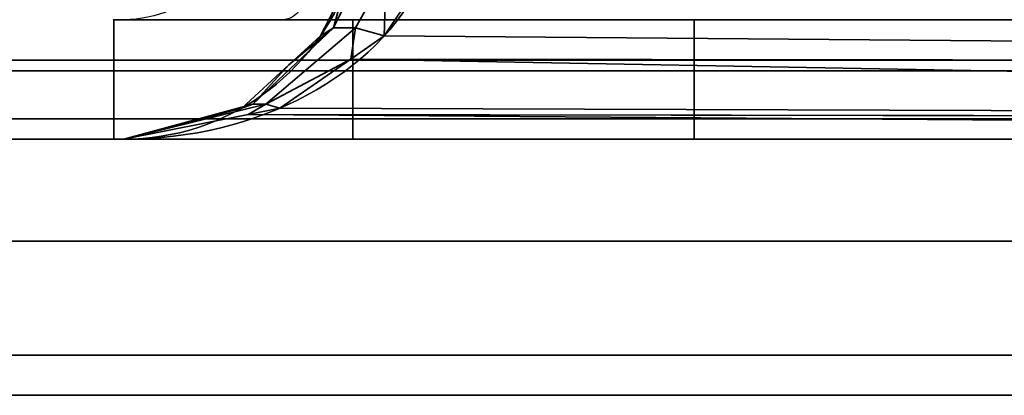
# Model space of a CAD drawing. Header units: millimetres. Extents: x -503 to 6703, y -110 to 193.
# Tile 600 of 656: x 2559.05 to 2564.82, y -29 to -26.8. Entities that reach past the tile are written whole.
import ezdxf

# ---------------------------------------------------------------- set-up
doc = ezdxf.new("R2010")
doc.units = ezdxf.units.MM
doc.layers.add('151', color=7, linetype='Continuous', true_color=0xffffff)

# ---------------------------------------------------------------- blocks, each defined once
blk = doc.blocks.new('UG_SURFACE_266')
at = {"layer": '151', "color": 252, "linetype": 'Continuous', "lineweight": 35}
for points in [[(2535.08, -27.5, -7.75), (2583.92, -27.5, 673.3388), (2583.92, -27.5, 332.7944)], [(2535.08, -27.5, -7.75), (2583.92, -27.5, 1013.8832), (2583.92, -27.5, 673.3388)], [(2535.08, -27.5, -7.75), (2535.08, -27.5, 2072.17), (2583.92, -27.5, 1354.4277), (2583.92, -27.5, 1013.8832)], [(2535.08, -27.5, 2072.17), (2583.92, -27.5, 1694.972), (2583.92, -27.5, 1354.4277)], [(2535.08, -27.5, 2072.17), (2583.92, -27.5, 2023.33), (2583.92, -27.5, 1694.972)], [(2583.92, -27.5, 332.7944), (2583.92, -27.5, -7.75), (2535.08, -27.5, -7.75)], [(2583.92, -27.5, 2023.33), (2535.08, -27.5, 2072.17), (2535.08, -29, 2072.17), (2583.92, -29, 2023.33)], [(2535.08, -27.5, -7.75), (2583.92, -27.5, -7.75), (2583.92, -29, -7.75), (2535.08, -29, -7.75)], [(2535.08, -29, 2072.17), (2583.92, -29, 1354.4277), (2583.92, -29, 1694.972)], [(2535.08, -29, 2072.17), (2535.08, -29, -7.75), (2583.92, -29, 1013.8832), (2583.92, -29, 1354.4277)], [(2535.08, -29, -7.75), (2583.92, -29, 673.3388), (2583.92, -29, 1013.8832)], [(2535.08, -29, -7.75), (2583.92, -29, 332.7944), (2583.92, -29, 673.3388)], [(2535.08, -29, -7.75), (2583.92, -29, -7.75), (2583.92, -29, 332.7944)], [(2583.92, -29, 1694.972), (2583.92, -29, 2023.33), (2535.08, -29, 2072.17)]]:
    blk.add_3dface(points, dxfattribs=at)
blk = doc.blocks.new('UG_SURFACE_267')
at = {"layer": '151', "color": 252, "linetype": 'Continuous', "lineweight": 35}
for points in [[(2535.08, -27.5, -7.75), (2583.92, -27.5, 673.3388), (2583.92, -27.5, 332.7944)], [(2535.08, -27.5, -7.75), (2583.92, -27.5, 1013.8832), (2583.92, -27.5, 673.3388)], [(2535.08, -27.5, -7.75), (2535.08, -27.5, 2072.17), (2583.92, -27.5, 1354.4277), (2583.92, -27.5, 1013.8832)], [(2535.08, -27.5, 2072.17), (2583.92, -27.5, 1694.972), (2583.92, -27.5, 1354.4277)], [(2535.08, -27.5, 2072.17), (2583.92, -27.5, 2023.33), (2583.92, -27.5, 1694.972)], [(2583.92, -27.5, 332.7944), (2583.92, -27.5, -7.75), (2535.08, -27.5, -7.75)], [(2583.92, -27.5, 2023.33), (2535.08, -27.5, 2072.17), (2535.08, -29, 2072.17), (2583.92, -29, 2023.33)], [(2535.08, -27.5, -7.75), (2583.92, -27.5, -7.75), (2583.92, -29, -7.75), (2535.08, -29, -7.75)], [(2535.08, -29, 2072.17), (2583.92, -29, 1354.4277), (2583.92, -29, 1694.972)], [(2535.08, -29, 2072.17), (2535.08, -29, -7.75), (2583.92, -29, 1013.8832), (2583.92, -29, 1354.4277)], [(2535.08, -29, -7.75), (2583.92, -29, 673.3388), (2583.92, -29, 1013.8832)], [(2535.08, -29, -7.75), (2583.92, -29, 332.7944), (2583.92, -29, 673.3388)], [(2535.08, -29, -7.75), (2583.92, -29, -7.75), (2583.92, -29, 332.7944)], [(2583.92, -29, 1694.972), (2583.92, -29, 2023.33), (2535.08, -29, 2072.17)]]:
    blk.add_3dface(points, dxfattribs=at)
blk = doc.blocks.new('UG_SURFACE_268')
at = {"layer": '151', "color": 252, "linetype": 'Continuous', "lineweight": 35}
for points in [[(2532.0592, -26.5209, 2075.1908), (2532.2344, -27.0987, 2075.0155), (3467.7656, -27.0987, 2075.0155), (3467.9408, -26.5209, 2075.1908)], [(3466.0373, -27.0372, 2073.2872), (2533.9627, -27.0372, 2073.2872), (2533.6204, -26.5246, 2073.6296), (3466.3796, -26.5246, 2073.6296)], [(3465.5247, -27.3797, 2072.7746), (2534.4753, -27.3797, 2072.7746), (2533.9627, -27.0372, 2073.2872), (3466.0373, -27.0372, 2073.2872)], [(3467.7656, -27.0987, 2075.0155), (2532.2344, -27.0987, 2075.0155), (2532.902, -28.0979, 2074.348), (3467.098, -28.0979, 2074.348)], [(3464.92, -27.5, 2072.17), (2535.08, -27.5, 2072.17), (2534.4753, -27.3797, 2072.7746), (3465.5247, -27.3797, 2072.7746)], [(2535.08, -27.5, 2072.17), (3464.92, -27.5, 2072.17), (3416.08, -27.5, 2023.33), (2583.92, -27.5, 2023.33)], [(2583.92, -29, 2023.33), (2535.08, -29, 2072.17), (2535.08, -27.5, 2072.17), (2583.92, -27.5, 2023.33)], [(3467.098, -28.0979, 2074.348), (2532.902, -28.0979, 2074.348), (2533.9015, -28.7655, 2073.3488), (3466.0985, -28.7655, 2073.3488)], [(3466.0985, -28.7655, 2073.3488), (2533.9015, -28.7655, 2073.3488), (2535.08, -29, 2072.17), (3464.92, -29, 2072.17)], [(2535.08, -29, 2072.17), (2583.92, -29, 2023.33), (3416.08, -29, 2023.33), (3464.92, -29, 2072.17)]]:
    blk.add_3dface(points, dxfattribs=at)
blk = doc.blocks.new('UG_SURFACE_294')
at = {"layer": '151', "color": 252, "linetype": 'Continuous', "lineweight": 35}
for points in [[(2560.9453, -26.6322, 1163.1), (2561.0454, -26.5266, 1163.3161), (2560.8881, -26.8485, 1163.4473)], [(2561.017, -26.8485, 1163.6335), (2560.8881, -26.8485, 1163.4473), (2561.0454, -26.5266, 1163.3161), (2561.1951, -26.5266, 1163.5323)], [(2560.8881, -26.8485, 1006.5528), (2561.0454, -26.5266, 1006.6839), (2560.9453, -26.6322, 1006.9)], [(2560.8881, -26.8485, 1006.5528), (2561.017, -26.8485, 1006.3665), (2561.1951, -26.5266, 1006.4677), (2561.0454, -26.5266, 1006.6839)], [(2561.1849, -26.895, 1163.7784), (2561.017, -26.8485, 1163.6335), (2561.1951, -26.5266, 1163.5323)], [(2561.1951, -26.5266, 1006.4677), (2561.017, -26.8485, 1006.3665), (2561.1849, -26.895, 1006.2215)], [(2561.1951, -26.5266, 1163.5323), (2561.4076, -26.5648, 1163.6825), (2561.1849, -26.895, 1163.7784)], [(2561.1849, -26.895, 1006.2215), (2561.4076, -26.5648, 1006.3175), (2561.1951, -26.5266, 1006.4677)], [(2580.3807, -27.0531, 1171.1322), (2561.1849, -26.895, 1163.7784), (2561.4076, -26.5648, 1163.6825)], [(2561.4076, -26.5648, 1006.3175), (2561.1849, -26.895, 1006.2215), (2580.3807, -27.0531, 998.8678)], [(2561.4076, -26.5648, 1163.6825), (2580.4849, -26.5648, 1170.855), (2580.3807, -27.0531, 1171.1322)], [(2580.3807, -27.0531, 998.8678), (2580.4849, -26.5648, 999.1449), (2561.4076, -26.5648, 1006.3175)], [(2560.8881, -26.8485, 1163.4473), (2560.8113, -26.895, 1163.2391), (2560.9453, -26.6322, 1163.1)], [(2560.8113, -26.895, 1006.7608), (2560.9453, -26.6322, 1163.1), (2560.8113, -26.895, 1163.2391)], [(2560.8113, -26.895, 1006.7608), (2560.9453, -26.6322, 1006.9), (2560.9453, -26.6322, 1163.1)], [(2560.9453, -26.6322, 1006.9), (2560.8113, -26.895, 1006.7608), (2560.8881, -26.8485, 1006.5528)], [(2559.6001, -27.5, 1165), (2559.6001, -26.8, 1165), (2559.6001, -26.8, 980), (2559.6001, -27.5, 980)], [(2559.6001, -27.5, 1165), (2561.0001, -27.5, 1165), (2561.0001, -26.8, 1165), (2559.6001, -26.8, 1165)], [(2580.0202, -27.5, 980), (2559.6001, -27.5, 980), (2559.6001, -26.8, 980), (2580.0202, -26.8, 980)], [(2561.0001, -27.5, 1177.3725), (2561.0001, -26.8, 1177.3725), (2561.0001, -26.8, 1165), (2561.0001, -27.5, 1165)], [(2561.0001, -26.8, 1177.3725), (2561.0001, -27.5, 1177.3725), (2563, -27.5, 1190.0001), (2563, -26.8, 1190.0001)], [(2580.0202, -26.8, 1190.0001), (2563, -26.8, 1190.0001), (2563, -27.5, 1190.0001), (2580.0202, -27.5, 1190.0001)], [(2560.6258, -27.0649, 1163.4319), (2560.8881, -26.8485, 1163.4473), (2560.415, -27.2951, 1163.8317)], [(2560.4906, -27.2951, 1163.9408), (2560.415, -27.2951, 1163.8317), (2560.8881, -26.8485, 1163.4473), (2561.017, -26.8485, 1163.6335)], [(2560.415, -27.2951, 1006.1682), (2560.8881, -26.8485, 1006.5528), (2560.6258, -27.0649, 1006.5682)], [(2560.415, -27.2951, 1006.1682), (2560.4906, -27.2951, 1006.0592), (2561.017, -26.8485, 1006.3665), (2560.8881, -26.8485, 1006.5528)], [(2560.4906, -27.2951, 1163.9408), (2561.017, -26.8485, 1163.6335), (2560.9884, -27.0309, 1163.8631)], [(2560.9884, -27.0309, 1006.1369), (2561.017, -26.8485, 1006.3665), (2560.4906, -27.2951, 1006.0592)], [(2560.6258, -27.0649, 1163.4319), (2560.8113, -26.895, 1163.2391), (2560.8881, -26.8485, 1163.4473)], [(2560.8881, -26.8485, 1006.5528), (2560.8113, -26.895, 1006.7608), (2560.6258, -27.0649, 1006.5682)], [(2561.017, -26.8485, 1163.6335), (2561.1849, -26.895, 1163.7784), (2560.9884, -27.0309, 1163.8631)], [(2560.9884, -27.0309, 1006.1369), (2561.1849, -26.895, 1006.2215), (2561.017, -26.8485, 1006.3665)], [(2560.8113, -26.895, 1163.2391), (2560.6258, -27.0649, 1006.5682), (2560.8113, -26.895, 1006.7608)], [(2560.8113, -26.895, 1163.2391), (2560.6258, -27.0649, 1163.4319), (2560.6258, -27.0649, 1006.5682)], [(2580.3807, -27.0531, 1171.1322), (2560.9884, -27.0309, 1163.8631), (2561.1849, -26.895, 1163.7784)], [(2561.1849, -26.895, 1006.2215), (2560.9884, -27.0309, 1006.1369), (2580.3807, -27.0531, 998.8678)], [(2560.9884, -27.0309, 1163.8631), (2560.5736, -27.3178, 1164.0419), (2560.4906, -27.2951, 1163.9408)], [(2560.4906, -27.2951, 1006.0592), (2560.5736, -27.3178, 1005.9581), (2560.9884, -27.0309, 1006.1369)], [(2580.2166, -27.3824, 1171.5686), (2560.5736, -27.3178, 1164.0419), (2560.9884, -27.0309, 1163.8631)], [(2560.9884, -27.0309, 1006.1369), (2560.5736, -27.3178, 1005.9581), (2580.2166, -27.3824, 998.4314)], [(2560.9884, -27.0309, 1163.8631), (2580.3807, -27.0531, 1171.1322), (2580.38, -27.056, 1171.1339)], [(2560.9884, -27.0309, 1163.8631), (2580.38, -27.056, 1171.1339), (2580.2166, -27.3824, 1171.5686)], [(2580.2166, -27.3824, 998.4314), (2580.38, -27.056, 998.8661), (2560.9884, -27.0309, 1006.1369)], [(2580.38, -27.056, 998.8661), (2580.3807, -27.0531, 998.8678), (2560.9884, -27.0309, 1006.1369)], [(2560.415, -27.2951, 1163.8317), (2560.3497, -27.3178, 1163.7186), (2560.6258, -27.0649, 1163.4319)], [(2560.3497, -27.3178, 1006.2814), (2560.6258, -27.0649, 1163.4319), (2560.3497, -27.3178, 1163.7186)], [(2560.3497, -27.3178, 1006.2814), (2560.6258, -27.0649, 1006.5682), (2560.6258, -27.0649, 1163.4319)], [(2560.6258, -27.0649, 1006.5682), (2560.3497, -27.3178, 1006.2814), (2560.415, -27.2951, 1006.1682)], [(2560.415, -27.2951, 1163.8317), (2559.659, -27.5, 1164.436), (2560.1854, -27.3611, 1163.8892)], [(2560.3881, -27.3547, 1164.1217), (2559.659, -27.5, 1164.436), (2560.4906, -27.2951, 1163.9408)], [(2559.659, -27.5, 1164.436), (2560.415, -27.2951, 1163.8317), (2560.4906, -27.2951, 1163.9408)], [(2560.4906, -27.2951, 1006.0592), (2559.659, -27.5, 1005.5641), (2560.3881, -27.3547, 1005.8782)], [(2560.1854, -27.3611, 1006.1108), (2559.659, -27.5, 1005.5641), (2560.415, -27.2951, 1006.1682)], [(2559.659, -27.5, 1005.5641), (2560.4906, -27.2951, 1006.0592), (2560.415, -27.2951, 1006.1682)], [(2560.1854, -27.3611, 1163.8892), (2560.3497, -27.3178, 1163.7186), (2560.415, -27.2951, 1163.8317)], [(2560.415, -27.2951, 1006.1682), (2560.3497, -27.3178, 1006.2814), (2560.1854, -27.3611, 1006.1108)], [(2560.3497, -27.3178, 1163.7186), (2560.1854, -27.3611, 1006.1108), (2560.3497, -27.3178, 1006.2814)], [(2560.3497, -27.3178, 1163.7186), (2560.1854, -27.3611, 1163.8892), (2560.1854, -27.3611, 1006.1108)], [(2560.4906, -27.2951, 1163.9408), (2560.5736, -27.3178, 1164.0419), (2560.3881, -27.3547, 1164.1217)], [(2560.3881, -27.3547, 1005.8782), (2560.5736, -27.3178, 1005.9581), (2560.4906, -27.2951, 1006.0592)], [(2580.2166, -27.3824, 1171.5686), (2560.3881, -27.3547, 1164.1217), (2560.5736, -27.3178, 1164.0419)], [(2560.5736, -27.3178, 1005.9581), (2560.3881, -27.3547, 1005.8782), (2580.2166, -27.3824, 998.4314)], [(2580.0202, -27.5, 1172.0912), (2559.659, -27.5, 1164.436), (2560.3881, -27.3547, 1164.1217)], [(2560.3881, -27.3547, 1005.8782), (2559.659, -27.5, 1005.5641), (2580.0202, -27.5, 997.9088)], [(2560.1854, -27.3611, 1006.1108), (2560.1854, -27.3611, 1163.8892), (2559.659, -27.5, 1164.436), (2559.659, -27.5, 1005.5641)], [(2560.3881, -27.3547, 1164.1217), (2580.2166, -27.3824, 1171.5686), (2580.2147, -27.3863, 1171.5738)], [(2560.3881, -27.3547, 1164.1217), (2580.2147, -27.3863, 1171.5738), (2580.0202, -27.5, 1172.0912)], [(2580.0202, -27.5, 997.9088), (2580.2147, -27.3863, 998.4262), (2560.3881, -27.3547, 1005.8782)], [(2580.2147, -27.3863, 998.4262), (2580.2166, -27.3824, 998.4314), (2560.3881, -27.3547, 1005.8782)], [(2559.6001, -27.5, 1165), (2559.6001, -27.5, 980), (2559.659, -27.5, 1005.5641), (2559.659, -27.5, 1164.436)], [(2559.6001, -27.5, 980), (2580.0202, -27.5, 980), (2580.0202, -27.5, 997.9088), (2559.659, -27.5, 1005.5641)], [(2559.659, -27.5, 1164.436), (2561.0001, -27.5, 1165), (2559.6001, -27.5, 1165)], [(2561.0001, -27.5, 1165), (2559.659, -27.5, 1164.436), (2580.0202, -27.5, 1172.0912)], [(2580.0202, -27.5, 1172.0912), (2580.0202, -27.5, 1190.0001), (2563, -27.5, 1190.0001), (2561.0001, -27.5, 1177.3725)], [(2561.0001, -27.5, 1177.3725), (2561.0001, -27.5, 1165), (2580.0202, -27.5, 1172.0912)]]:
    blk.add_3dface(points, dxfattribs=at)
blk = doc.blocks.new('UG_SURFACE_302')
at = {"layer": '151', "color": 252, "linetype": 'Continuous', "lineweight": 35}
for points in [[(2560.9453, -26.6322, 1163.1), (2561.0454, -26.5266, 1163.3161), (2560.8881, -26.8485, 1163.4473)], [(2561.017, -26.8485, 1163.6335), (2560.8881, -26.8485, 1163.4473), (2561.0454, -26.5266, 1163.3161), (2561.1951, -26.5266, 1163.5323)], [(2560.8881, -26.8485, 1006.5528), (2561.0454, -26.5266, 1006.6839), (2560.9453, -26.6322, 1006.9)], [(2560.8881, -26.8485, 1006.5528), (2561.017, -26.8485, 1006.3665), (2561.1951, -26.5266, 1006.4677), (2561.0454, -26.5266, 1006.6839)], [(2561.1849, -26.895, 1163.7784), (2561.017, -26.8485, 1163.6335), (2561.1951, -26.5266, 1163.5323)], [(2561.1951, -26.5266, 1006.4677), (2561.017, -26.8485, 1006.3665), (2561.1849, -26.895, 1006.2215)], [(2561.1951, -26.5266, 1163.5323), (2561.4076, -26.5648, 1163.6825), (2561.1849, -26.895, 1163.7784)], [(2561.1849, -26.895, 1006.2215), (2561.4076, -26.5648, 1006.3175), (2561.1951, -26.5266, 1006.4677)], [(2580.3807, -27.0531, 1171.1322), (2561.1849, -26.895, 1163.7784), (2561.4076, -26.5648, 1163.6825)], [(2561.4076, -26.5648, 1006.3175), (2561.1849, -26.895, 1006.2215), (2580.3807, -27.0531, 998.8678)], [(2561.4076, -26.5648, 1163.6825), (2580.4849, -26.5648, 1170.855), (2580.3807, -27.0531, 1171.1322)], [(2580.3807, -27.0531, 998.8678), (2580.4849, -26.5648, 999.1449), (2561.4076, -26.5648, 1006.3175)], [(2560.8881, -26.8485, 1163.4473), (2560.8113, -26.895, 1163.2391), (2560.9453, -26.6322, 1163.1)], [(2560.8113, -26.895, 1006.7608), (2560.9453, -26.6322, 1163.1), (2560.8113, -26.895, 1163.2391)], [(2560.8113, -26.895, 1006.7608), (2560.9453, -26.6322, 1006.9), (2560.9453, -26.6322, 1163.1)], [(2560.9453, -26.6322, 1006.9), (2560.8113, -26.895, 1006.7608), (2560.8881, -26.8485, 1006.5528)], [(2559.6001, -27.5, 1165), (2559.6001, -26.8, 1165), (2559.6001, -26.8, 980), (2559.6001, -27.5, 980)], [(2559.6001, -27.5, 1165), (2561.0001, -27.5, 1165), (2561.0001, -26.8, 1165), (2559.6001, -26.8, 1165)], [(2580.0202, -27.5, 980), (2559.6001, -27.5, 980), (2559.6001, -26.8, 980), (2580.0202, -26.8, 980)], [(2561.0001, -27.5, 1177.3725), (2561.0001, -26.8, 1177.3725), (2561.0001, -26.8, 1165), (2561.0001, -27.5, 1165)], [(2561.0001, -26.8, 1177.3725), (2561.0001, -27.5, 1177.3725), (2563, -27.5, 1190.0001), (2563, -26.8, 1190.0001)], [(2580.0202, -26.8, 1190.0001), (2563, -26.8, 1190.0001), (2563, -27.5, 1190.0001), (2580.0202, -27.5, 1190.0001)], [(2560.6258, -27.0649, 1163.4319), (2560.8881, -26.8485, 1163.4473), (2560.415, -27.2951, 1163.8317)], [(2560.4906, -27.2951, 1163.9408), (2560.415, -27.2951, 1163.8317), (2560.8881, -26.8485, 1163.4473), (2561.017, -26.8485, 1163.6335)], [(2560.415, -27.2951, 1006.1682), (2560.8881, -26.8485, 1006.5528), (2560.6258, -27.0649, 1006.5682)], [(2560.415, -27.2951, 1006.1682), (2560.4906, -27.2951, 1006.0592), (2561.017, -26.8485, 1006.3665), (2560.8881, -26.8485, 1006.5528)], [(2560.4906, -27.2951, 1163.9408), (2561.017, -26.8485, 1163.6335), (2560.9884, -27.0309, 1163.8631)], [(2560.9884, -27.0309, 1006.1369), (2561.017, -26.8485, 1006.3665), (2560.4906, -27.2951, 1006.0592)], [(2560.6258, -27.0649, 1163.4319), (2560.8113, -26.895, 1163.2391), (2560.8881, -26.8485, 1163.4473)], [(2560.8881, -26.8485, 1006.5528), (2560.8113, -26.895, 1006.7608), (2560.6258, -27.0649, 1006.5682)], [(2561.017, -26.8485, 1163.6335), (2561.1849, -26.895, 1163.7784), (2560.9884, -27.0309, 1163.8631)], [(2560.9884, -27.0309, 1006.1369), (2561.1849, -26.895, 1006.2215), (2561.017, -26.8485, 1006.3665)], [(2560.8113, -26.895, 1163.2391), (2560.6258, -27.0649, 1006.5682), (2560.8113, -26.895, 1006.7608)], [(2560.8113, -26.895, 1163.2391), (2560.6258, -27.0649, 1163.4319), (2560.6258, -27.0649, 1006.5682)], [(2580.3807, -27.0531, 1171.1322), (2560.9884, -27.0309, 1163.8631), (2561.1849, -26.895, 1163.7784)], [(2561.1849, -26.895, 1006.2215), (2560.9884, -27.0309, 1006.1369), (2580.3807, -27.0531, 998.8678)], [(2560.9884, -27.0309, 1163.8631), (2560.5736, -27.3178, 1164.0419), (2560.4906, -27.2951, 1163.9408)], [(2560.4906, -27.2951, 1006.0592), (2560.5736, -27.3178, 1005.9581), (2560.9884, -27.0309, 1006.1369)], [(2580.2166, -27.3824, 1171.5686), (2560.5736, -27.3178, 1164.0419), (2560.9884, -27.0309, 1163.8631)], [(2560.9884, -27.0309, 1006.1369), (2560.5736, -27.3178, 1005.9581), (2580.2166, -27.3824, 998.4314)], [(2560.9884, -27.0309, 1163.8631), (2580.3807, -27.0531, 1171.1322), (2580.38, -27.056, 1171.1339)], [(2560.9884, -27.0309, 1163.8631), (2580.38, -27.056, 1171.1339), (2580.2166, -27.3824, 1171.5686)], [(2580.2166, -27.3824, 998.4314), (2580.38, -27.056, 998.8661), (2560.9884, -27.0309, 1006.1369)], [(2580.38, -27.056, 998.8661), (2580.3807, -27.0531, 998.8678), (2560.9884, -27.0309, 1006.1369)], [(2560.415, -27.2951, 1163.8317), (2560.3497, -27.3178, 1163.7186), (2560.6258, -27.0649, 1163.4319)], [(2560.3497, -27.3178, 1006.2814), (2560.6258, -27.0649, 1163.4319), (2560.3497, -27.3178, 1163.7186)], [(2560.3497, -27.3178, 1006.2814), (2560.6258, -27.0649, 1006.5682), (2560.6258, -27.0649, 1163.4319)], [(2560.6258, -27.0649, 1006.5682), (2560.3497, -27.3178, 1006.2814), (2560.415, -27.2951, 1006.1682)], [(2560.415, -27.2951, 1163.8317), (2559.659, -27.5, 1164.436), (2560.1854, -27.3611, 1163.8892)], [(2560.3881, -27.3547, 1164.1217), (2559.659, -27.5, 1164.436), (2560.4906, -27.2951, 1163.9408)], [(2559.659, -27.5, 1164.436), (2560.415, -27.2951, 1163.8317), (2560.4906, -27.2951, 1163.9408)], [(2560.4906, -27.2951, 1006.0592), (2559.659, -27.5, 1005.5641), (2560.3881, -27.3547, 1005.8782)], [(2560.1854, -27.3611, 1006.1108), (2559.659, -27.5, 1005.5641), (2560.415, -27.2951, 1006.1682)], [(2559.659, -27.5, 1005.5641), (2560.4906, -27.2951, 1006.0592), (2560.415, -27.2951, 1006.1682)], [(2560.1854, -27.3611, 1163.8892), (2560.3497, -27.3178, 1163.7186), (2560.415, -27.2951, 1163.8317)], [(2560.415, -27.2951, 1006.1682), (2560.3497, -27.3178, 1006.2814), (2560.1854, -27.3611, 1006.1108)], [(2560.3497, -27.3178, 1163.7186), (2560.1854, -27.3611, 1006.1108), (2560.3497, -27.3178, 1006.2814)], [(2560.3497, -27.3178, 1163.7186), (2560.1854, -27.3611, 1163.8892), (2560.1854, -27.3611, 1006.1108)], [(2560.4906, -27.2951, 1163.9408), (2560.5736, -27.3178, 1164.0419), (2560.3881, -27.3547, 1164.1217)], [(2560.3881, -27.3547, 1005.8782), (2560.5736, -27.3178, 1005.9581), (2560.4906, -27.2951, 1006.0592)], [(2580.2166, -27.3824, 1171.5686), (2560.3881, -27.3547, 1164.1217), (2560.5736, -27.3178, 1164.0419)], [(2560.5736, -27.3178, 1005.9581), (2560.3881, -27.3547, 1005.8782), (2580.2166, -27.3824, 998.4314)], [(2580.0202, -27.5, 1172.0912), (2559.659, -27.5, 1164.436), (2560.3881, -27.3547, 1164.1217)], [(2560.3881, -27.3547, 1005.8782), (2559.659, -27.5, 1005.5641), (2580.0202, -27.5, 997.9088)], [(2560.1854, -27.3611, 1006.1108), (2560.1854, -27.3611, 1163.8892), (2559.659, -27.5, 1164.436), (2559.659, -27.5, 1005.5641)], [(2560.3881, -27.3547, 1164.1217), (2580.2166, -27.3824, 1171.5686), (2580.2147, -27.3863, 1171.5738)], [(2560.3881, -27.3547, 1164.1217), (2580.2147, -27.3863, 1171.5738), (2580.0202, -27.5, 1172.0912)], [(2580.0202, -27.5, 997.9088), (2580.2147, -27.3863, 998.4262), (2560.3881, -27.3547, 1005.8782)], [(2580.2147, -27.3863, 998.4262), (2580.2166, -27.3824, 998.4314), (2560.3881, -27.3547, 1005.8782)], [(2559.6001, -27.5, 1165), (2559.6001, -27.5, 980), (2559.659, -27.5, 1005.5641), (2559.659, -27.5, 1164.436)], [(2559.6001, -27.5, 980), (2580.0202, -27.5, 980), (2580.0202, -27.5, 997.9088), (2559.659, -27.5, 1005.5641)], [(2559.659, -27.5, 1164.436), (2561.0001, -27.5, 1165), (2559.6001, -27.5, 1165)], [(2561.0001, -27.5, 1165), (2559.659, -27.5, 1164.436), (2580.0202, -27.5, 1172.0912)], [(2580.0202, -27.5, 1172.0912), (2580.0202, -27.5, 1190.0001), (2563, -27.5, 1190.0001), (2561.0001, -27.5, 1177.3725)], [(2561.0001, -27.5, 1177.3725), (2561.0001, -27.5, 1165), (2580.0202, -27.5, 1172.0912)]]:
    blk.add_3dface(points, dxfattribs=at)

msp = doc.modelspace()

# ---------------------------------------------------------------- linework, layer by layer
at = {"layer": '151', "color": 252, "linetype": 'Continuous', "lineweight": -3, "true_color": 0x939598}
for p, q in [((2559.6, -26.8, 980), (2580.0201, -26.8, 980)), ((2559.6, -26.8, 1165), (2561, -26.8, 1165)), ((2559.6, -26.8, 1165), (2559.6, -26.8, 980)), ((2559.6, -27.5, 1165), (2559.6, -26.8, 1165)), ((2559.6, -27.5, 980), (2559.6, -26.8, 980)), ((2559.6, -26.8, 980), (2580.0201, -26.8, 980)), ((2559.6, -27.5, 1165), (2559.6, -26.8, 1165)), ((2559.6, -27.5, 980), (2559.6, -26.8, 980)), ((2559.6, -26.8, 1165), (2561, -26.8, 1165)), ((2559.6, -26.8, 1165), (2559.6, -26.8, 980)), ((2559.659, -26.8, 1163.3767), (2559.659, -26.8, 1006.6233)), ((2559.659, -26.8, 1163.3767), (2559.659, -26.8, 1006.6233)), ((2580.0201, -26.8, 1172.0912), (2560.5942, -26.8, 1164.7876)), ((2560.5942, -26.8, 1005.2124), (2580.0201, -26.8, 997.9088)), ((2560.5942, -26.8, 1005.2124), (2580.0201, -26.8, 997.9088)), ((2580.0201, -26.8, 1172.0912), (2560.5942, -26.8, 1164.7876)), ((2561, -26.8, 1177.3725), (2561, -26.8, 1165)), ((2561, -27.5, 1177.3725), (2561, -26.8, 1177.3725)), ((2561, -27.5, 1165), (2561, -26.8, 1165)), ((2561, -26.8, 1177.3725), (2563, -26.8, 1190)), ((2561, -27.5, 1177.3725), (2561, -26.8, 1177.3725)), ((2561, -26.8, 1177.3725), (2563, -26.8, 1190)), ((2561, -26.8, 1177.3725), (2561, -26.8, 1165)), ((2561, -27.5, 1165), (2561, -26.8, 1165)), ((2563, -26.8, 1190), (2580.0201, -26.8, 1190)), ((2563, -26.8, 1190), (2563, -27.5, 1190)), ((2563, -26.8, 1190), (2563, -27.5, 1190)), ((2563, -26.8, 1190), (2580.0201, -26.8, 1190)), ((2535.08, -27.5, 2072.17), (2583.92, -27.5, 2023.33)), ((3464.92, -27.5, 2072.17), (2535.08, -27.5, 2072.17)), ((2535.08, -27.5, 2072.17), (2583.92, -27.5, 2023.33)), ((2583.92, -27.5, -7.75), (2535.08, -27.5, -7.75)), ((2583.92, -27.5, -7.75), (2535.08, -27.5, -7.75)), ((2535.08, -27.5, 2072.17), (2583.92, -27.5, 2023.33)), ((2559.6, -27.5, 1165), (2559.6, -27.5, 980)), ((2561, -27.5, 1165), (2559.6, -27.5, 1165)), ((2559.6, -27.5, 980), (2580.0201, -27.5, 980)), ((2559.6, -27.5, 1165), (2559.6, -27.5, 980)), ((2561, -27.5, 1165), (2559.6, -27.5, 1165)), ((2559.6, -27.5, 980), (2580.0201, -27.5, 980)), ((2559.659, -27.5, 1164.4359), (2580.0201, -27.5, 1172.0912)), ((2580.0201, -27.5, 997.9088), (2559.659, -27.5, 1005.5641)), ((2559.659, -27.5, 1005.5641), (2559.659, -27.5, 1164.4359)), ((2559.659, -27.5, 1005.5641), (2559.659, -27.5, 1164.4359)), ((2559.659, -27.5, 1164.4359), (2580.0201, -27.5, 1172.0912)), ((2580.0201, -27.5, 997.9088), (2559.659, -27.5, 1005.5641)), ((2561, -27.5, 1177.3725), (2561, -27.5, 1165)), ((2563, -27.5, 1190), (2561, -27.5, 1177.3725)), ((2563, -27.5, 1190), (2561, -27.5, 1177.3725)), ((2561, -27.5, 1177.3725), (2561, -27.5, 1165)), ((2563, -27.5, 1190), (2580.0201, -27.5, 1190)), ((2563, -27.5, 1190), (2580.0201, -27.5, 1190)), ((2535.08, -29, 2072.17), (2583.92, -29, 2023.33)), ((2583.92, -29, -7.75), (2535.08, -29, -7.75)), ((2535.08, -29, 2072.17), (2583.92, -29, 2023.33)), ((2583.92, -29, -7.75), (2535.08, -29, -7.75)), ((3464.92, -29, 2072.17), (2535.08, -29, 2072.17)), ((2535.08, -29, 2072.17), (2583.92, -29, 2023.33))]:
    msp.add_line(p, q, dxfattribs=at)
at = {"layer": '151', "color": 252, "linetype": 'Continuous', "lineweight": -3, "true_color": 0x939598, "extrusion": (0, 0, -1)}
msp.add_arc((-2559.659, -26.1, -1163.3767), 0.7, 180, 270, dxfattribs=at)
msp.add_arc((-2559.659, -26.1, -1163.3767), 0.7, 180, 270, dxfattribs=at)
at = {"layer": '151', "color": 252, "linetype": 'Continuous', "lineweight": -3, "true_color": 0x939598, "extrusion": (0.936029, 0, -0.351924)}
msp.add_arc((-26.1, 1842.0415, 2043.0316), 0.7, 109.38818, 180, dxfattribs=at)
msp.add_arc((-26.1, 1842.0415, 2043.0316), 0.7, 109.38818, 180, dxfattribs=at)
at = {"layer": '151', "color": 252, "linetype": 'Continuous', "lineweight": -3, "true_color": 0x939598, "extrusion": (-0.72035, 0, -0.69361)}
msp.add_ellipse((2559.659, -26.1, 1164.4359), major_axis=(1.4, 0, -1.454), ratio=0.69361, start_param=0.338388, end_param=1.570796, dxfattribs=at)
msp.add_ellipse((2559.659, -26.1, 1164.4359), major_axis=(1.4, 0, -1.454), ratio=0.69361, start_param=0.338388, end_param=1.570796, dxfattribs=at)
at = {"layer": '151', "color": 252, "linetype": 'Continuous', "lineweight": -3, "true_color": 0x939598, "extrusion": (-0.72035, 0, 0.69361)}
msp.add_ellipse((2559.659, -26.1, 1005.5641), major_axis=(1.4, 0, 1.454), ratio=0.69361, start_param=4.712389, end_param=5.944798, dxfattribs=at)
msp.add_ellipse((2559.659, -26.1, 1005.5641), major_axis=(1.4, 0, 1.454), ratio=0.69361, start_param=4.712389, end_param=5.944798, dxfattribs=at)
at = {"layer": '151', "color": 252, "linetype": 'Continuous', "lineweight": -3, "true_color": 0x939598, "extrusion": (0.395731, 0, -0.918367)}
msp.add_ellipse((2559.659, -26.1, 1005.5641), major_axis=(1.8537, 0, 0.7988), ratio=0.69361, start_param=0.338388, end_param=1.570796, dxfattribs=at)
msp.add_ellipse((2559.659, -26.1, 1005.5641), major_axis=(1.8537, 0, 0.7988), ratio=0.69361, start_param=0.338388, end_param=1.570796, dxfattribs=at)
at = {"layer": '151', "color": 252, "linetype": 'Continuous', "lineweight": -3, "true_color": 0x939598, "extrusion": (0.395731, 0, 0.918367)}
msp.add_ellipse((2559.659, -26.1, 1164.4359), major_axis=(1.8537, 0, -0.7988), ratio=0.69361, start_param=4.712389, end_param=5.944798, dxfattribs=at)
msp.add_ellipse((2559.659, -26.1, 1164.4359), major_axis=(1.8537, 0, -0.7988), ratio=0.69361, start_param=4.712389, end_param=5.944798, dxfattribs=at)
at = {"layer": '151', "color": 252, "linetype": 'Continuous', "lineweight": -3, "true_color": 0x939598, "extrusion": (0, -1, 0)}
msp.add_ellipse((2561.059, -26.8, 1006.6233), major_axis=(0, 0, -1.4957), ratio=0.936029, start_param=4.712389, end_param=5.944798, dxfattribs=at)
msp.add_ellipse((2561.059, -26.8, 1006.6233), major_axis=(0, 0, -1.4957), ratio=0.936029, start_param=4.712389, end_param=5.944798, dxfattribs=at)

# ---------------------------------------------------------------- block references
at = {"layer": '151', "color": 252, "linetype": 'Continuous', "lineweight": -3, "true_color": 0x939598}
for name in ['UG_SURFACE_266', 'UG_SURFACE_267', 'UG_SURFACE_268', 'UG_SURFACE_294', 'UG_SURFACE_302']:
    msp.add_blockref(name, (0, 0), dxfattribs=at)

doc.saveas('drawing.dxf')
